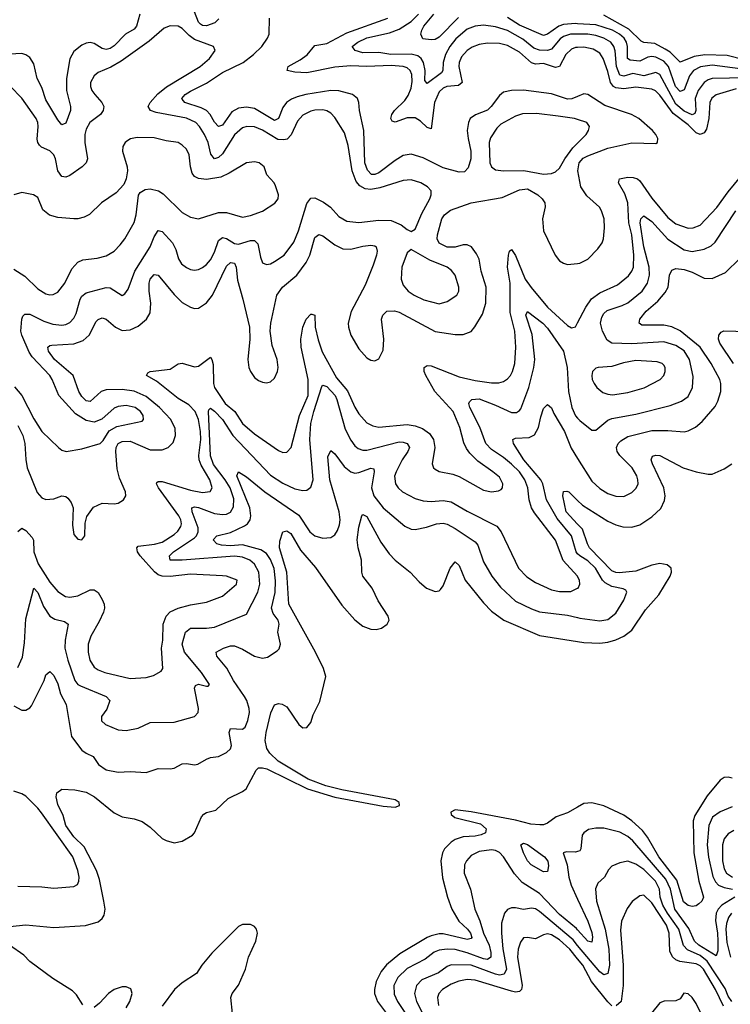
# Model space of a CAD drawing. Header units: inches. Extents: x 1843162 to 1959474, y 907081 to 1016326.
# Tile 629 of 656: x 1947220 to 1950761, y 984456 to 989363. Entities that reach past the tile are written whole.
import ezdxf

# ---------------------------------------------------------------- set-up
doc = ezdxf.new("R2010")
doc.units = ezdxf.units.IN
doc.header["$MEASUREMENT"] = 0
doc.layers.add('B9948', color=7, linetype='Continuous')
doc.layers.add('B9958', color=7, linetype='Continuous')

msp = doc.modelspace()

# ---------------------------------------------------------------- linework, layer by layer
at = {"layer": 'B9948', "color": 5}
for points, elevation in [([(1947818.1, 989390), (1947801.8, 989330), (1947790, 989315.3), (1947747.2, 989290), (1947690, 989232.8), (1947670, 989218.9), (1947650, 989214.7), (1947630, 989219.7), (1947590, 989243.7), (1947570, 989249.1), (1947550, 989245.8), (1947530, 989236), (1947490, 989204.6), (1947470, 989168.3), (1947452.3, 989070), (1947453, 989010), (1947472.7, 988930), (1947472.5, 988910), (1947450, 988846.3), (1947430, 988839.1), (1947410, 988863.9), (1947350, 988963.7), (1947330, 989024.8), (1947306.3, 989070), (1947290, 989142.6), (1947270, 989175), (1947250, 989187.9), (1947230, 989193.5), (1947170, 989191.6)], 520), ([(1948212.7, 989367.3), (1948192.4, 989347.6), (1948150, 989332.6), (1948130, 989334.4), (1948120.8, 989340.8), (1948111.1, 989351.1), (1948090, 989402.6)], 520), ([(1950000, 989290.5), (1949963.7, 989290), (1949930, 989279.6), (1949912.2, 989267.8), (1949870, 989216), (1949850, 989209.6), (1949810, 989211.5), (1949780.8, 989220.8), (1949726.3, 989266.3), (1949650, 989308.6), (1949590, 989327.5), (1949530, 989335.4), (1949490, 989330.4), (1949450, 989315.4), (1949392.3, 989267.7), (1949362.8, 989230), (1949341.6, 989190), (1949329.4, 989150), (1949327.6, 989110), (1949321.6, 989098.4), (1949250, 989044), (1949239, 989059), (1949239.8, 989110), (1949231.4, 989150), (1949219.4, 989170), (1949203, 989183), (1949170, 989190.5), (1949069, 989189), (1949010, 989199.1), (1948930, 989197.5), (1948891.3, 989210), (1948876.9, 989230), (1948904.1, 989250), (1948950, 989272.6), (1949062.8, 989297.2), (1949110, 989315.2), (1949170, 989353.6), (1949206.8, 989390)], 460), ([(1949405.5, 989374.5), (1949310, 989275.3), (1949290, 989263.9), (1949270, 989261.7), (1949228, 989268), (1949217.8, 989290), (1949223, 989310), (1949232.9, 989330), (1949282.6, 989390)], 440), ([(1950000, 988980.5), (1949971.3, 988968.7), (1949950, 988967.1), (1949870, 988993.8), (1949730, 989011.8), (1949670, 989009.9), (1949630, 989001.3), (1949610, 988985.5), (1949569.1, 988930), (1949550, 988912.6), (1949490.9, 988889.1), (1949464, 988870), (1949455.9, 988850), (1949450.1, 988809.9), (1949453.7, 988770), (1949467.5, 988707.5), (1949467.4, 988670), (1949454.9, 988625.1), (1949435.3, 988604.7), (1949410, 988602.9), (1949330, 988624.1), (1949230, 988675), (1949170, 988692.3), (1949130, 988686.8), (1949090, 988661.5), (1949010, 988599.2), (1948990, 988591), (1948971.9, 988591.9), (1948952.1, 988612.1), (1948940.2, 988650), (1948934.7, 988810), (1948913.1, 988910), (1948909.9, 988949.9), (1948903.7, 988970), (1948877.4, 988990), (1948810, 989007.8), (1948770, 989009.9), (1948645.3, 988990), (1948601.7, 988978.3), (1948573.2, 988966.8), (1948549, 988950), (1948530, 988924.4), (1948510, 988871), (1948490, 988861), (1948390, 988920.9), (1948350, 988926.1), (1948310, 988921.2), (1948276.2, 988903.8), (1948230, 988836.5), (1948210, 988829.9), (1948190, 988851.4), (1948169.5, 988889.5), (1948150.2, 988910.2), (1948123.6, 988923.6), (1948042.2, 988950), (1948030, 988966.3), (1948028.2, 988970), (1948043.4, 988990), (1948070, 989007.1), (1948150, 989047.3), (1948230, 989099.9), (1948333.2, 989150), (1948385.4, 989190), (1948425.8, 989230), (1948454, 989270), (1948462, 989290), (1948464.7, 989370)], 520), ([(1950000, 989224.1), (1949990, 989223.4), (1949970, 989216.2), (1949941, 989190), (1949910.1, 989129.9), (1949890, 989124.8), (1949830, 989145), (1949790, 989140.7), (1949770, 989147.3), (1949710, 989201), (1949650, 989234.9), (1949610, 989244.5), (1949550, 989246.2), (1949510, 989239.7), (1949474.6, 989225.4), (1949450, 989209.9), (1949421.6, 989178.4), (1949409.2, 989150), (1949408.4, 989130), (1949425, 989050), (1949405.7, 989034.3), (1949347.3, 989030), (1949330, 989022.1), (1949310, 989004.1), (1949286.3, 988950), (1949270, 988819.7), (1949250, 988824.7), (1949216.6, 988856.6), (1949190, 988872.9), (1949150, 988874.2), (1949090, 988852.2), (1949076.3, 988856.3), (1949068.5, 988870), (1949073.2, 988890), (1949087.7, 988910), (1949139.2, 988960.8), (1949155.2, 988984.8), (1949170, 989021.2), (1949175.6, 989055.6), (1949174.3, 989090), (1949166.1, 989110), (1949150, 989123.2), (1949130, 989130.3), (1949070, 989135.2), (1948950, 989130.2), (1948870, 989132.9), (1948790, 989125.8), (1948650, 989098.4), (1948590, 989101.2), (1948551.6, 989110), (1948557.2, 989130), (1948617.5, 989162.5), (1948652.4, 989187.6), (1948690, 989233.6), (1948750, 989244.6), (1948850, 989297.5), (1949053.8, 989370)], 480), ([(1950000, 989342.6), (1949990, 989343.3), (1949930, 989338.4), (1949905.4, 989330), (1949850, 989290.3), (1949830, 989283.9), (1949710, 989335.3), (1949650, 989373.6)], 440), ([(1947193.6, 987533.6), (1947230.4, 987490.4), (1947290, 987373.1), (1947330, 987310.4), (1947413.4, 987230), (1947430, 987217.8), (1947451.2, 987211.2), (1947530, 987223.9), (1947620.7, 987250), (1947635.1, 987264.9), (1947666, 987314), (1947703.9, 987336.1), (1947830, 987362.4), (1947836.9, 987370), (1947834.5, 987390), (1947821, 987410), (1947795.4, 987430), (1947750, 987439.8), (1947710, 987435), (1947690, 987426.8), (1947628.2, 987371.8), (1947590, 987357.1), (1947550, 987365.3), (1947498, 987398), (1947415.4, 987490), (1947381.7, 987570), (1947369.1, 987590), (1947282.2, 987682.2), (1947266.5, 987706.5), (1947229.4, 987790), (1947224.9, 987810), (1947230, 987870.7), (1947235, 987885), (1947244.9, 987895.1), (1947270, 987896), (1947340.1, 987860.1), (1947385.4, 987845.5), (1947430, 987840.1), (1947450, 987843), (1947470, 987853.7), (1947490, 987875.3), (1947501, 987899), (1947520.2, 987970), (1947530, 987985), (1947550, 988001.7), (1947650, 988028.8), (1947670, 988027.2), (1947730, 987987.6), (1947744.1, 987995.9), (1947760, 988020), (1947793.2, 988110), (1947868.9, 988230), (1947890, 988281.3), (1947910, 988312.7), (1947930, 988306.7), (1947981.6, 988250), (1947998.2, 988218.2), (1948010.8, 988170.8), (1948026.5, 988146.5), (1948050, 988127.1), (1948070, 988117.6), (1948090, 988114.4), (1948110, 988117.6), (1948130, 988128.2), (1948150, 988142.6), (1948170, 988165.6), (1948190, 988203.6), (1948210, 988262), (1948230, 988278), (1948250, 988271.9), (1948290, 988248.2), (1948310, 988244.4), (1948370, 988262.5), (1948390, 988262.5), (1948406.2, 988246.2), (1948418.8, 988178.8), (1948430, 988150.4), (1948450, 988142.3), (1948470, 988146), (1948490, 988156.9), (1948536.8, 988190), (1948585.3, 988254.7), (1948608.4, 988310), (1948650, 988447.2), (1948670, 988474), (1948690, 988474.8), (1948733.9, 988453.9), (1948768.3, 988428.3), (1948810, 988382.2), (1948850, 988358.8), (1948910, 988352.8), (1949010, 988363), (1949070, 988362), (1949121.2, 988341.2), (1949150, 988317.1), (1949170, 988306.8), (1949190, 988319.1), (1949223.6, 988396.4), (1949263.1, 988470), (1949269.7, 988490), (1949269.6, 988510), (1949251.8, 988530), (1949218.4, 988550), (1949170, 988564.4), (1949130, 988560.7), (1949014.9, 988525.1), (1948970, 988517.2), (1948940.6, 988520.6), (1948914, 988534), (1948896.1, 988556.1), (1948876.9, 988610), (1948855.9, 988735.9), (1948838.6, 988798.6), (1948790, 988875.6), (1948770, 988896.4), (1948750, 988908.8), (1948730, 988912.8), (1948690, 988911.1), (1948670, 988906.9), (1948630, 988887.2), (1948603.1, 988856.9), (1948571.7, 988788.3), (1948551.8, 988768.2), (1948536.2, 988763.8), (1948506.4, 988766.5), (1948430, 988811.9), (1948390, 988828.7), (1948351.3, 988830), (1948330, 988823.4), (1948290, 988789.2), (1948230, 988693.7), (1948210, 988675.2), (1948190, 988669.9), (1948172.8, 988692.8), (1948158.2, 988750), (1948140.6, 988790), (1948116.2, 988830), (1948096.5, 988850), (1948050, 988872), (1947899.7, 988899.7), (1947870.8, 988910), (1947860.2, 988930), (1947869.2, 988950), (1947907.2, 988992.8), (1947951.2, 989028.8), (1948118.4, 989130), (1948165.1, 989170), (1948193, 989210), (1948184.5, 989230), (1948090, 989264.3), (1948063.4, 989283.4), (1948030, 989319.3), (1948010, 989330.8), (1947970, 989331.9), (1947938.9, 989321.1), (1947865, 989255), (1947724.6, 989155.4), (1947674.3, 989125.7), (1947610, 989099.3), (1947590, 989083.6), (1947572.8, 989050), (1947572.6, 989030), (1947579.1, 989010), (1947593.2, 988990), (1947629.4, 988950), (1947638.4, 988930), (1947636.3, 988910), (1947621.8, 988890), (1947569.3, 988850), (1947550, 988816.9), (1947544.6, 988790), (1947544.6, 988750), (1947557.8, 988670), (1947551, 988650), (1947531.3, 988628.7), (1947470, 988585.8), (1947450, 988577.2), (1947430, 988580.5), (1947410, 988609.6), (1947398.4, 988670), (1947389.8, 988690), (1947370, 988709), (1947327.7, 988727.7), (1947317.6, 988737.6), (1947309.8, 988750), (1947306.9, 988766.9), (1947311.9, 988830), (1947309.8, 988850), (1947301.1, 988870), (1947230, 988971.2), (1947171.6, 989031.6)], 540), ([(1950000, 988864.8), (1949984, 988870), (1949902.8, 988882.8), (1949795.2, 988895.2), (1949725.6, 988894.4), (1949690, 988882.6), (1949617.7, 988842.3), (1949597.9, 988822.1), (1949565.8, 988774.2), (1949559.2, 988750), (1949563, 988650), (1949570.1, 988630.2), (1949590, 988614.7), (1949630, 988610.2), (1949731.3, 988611.3), (1949830, 988593.4), (1949870, 988596.2), (1949890, 988604.4), (1949910, 988622.8), (1949935.9, 988670), (1949976.4, 988723.6), (1950000, 988747.1)], 540), ([(1947190, 988119.2), (1947244.4, 988084.4), (1947310, 988021.5), (1947350, 987996.6), (1947370, 987991.8), (1947386, 987994), (1947410, 988005.4), (1947444.1, 988050), (1947479.6, 988120.4), (1947510, 988154.2), (1947533.6, 988166.4), (1947605.6, 988174.4), (1947650, 988186.5), (1947690, 988208.9), (1947719.9, 988240.1), (1947743.1, 988270), (1947790, 988352.4), (1947799.6, 988390), (1947811.8, 988488.2), (1947819.2, 988500.8), (1947844, 988516), (1947870, 988519.4), (1947910.7, 988510.7), (1947934.4, 988494.4), (1948030, 988401.6), (1948070, 988378.2), (1948110, 988370.2), (1948210, 988401.5), (1948250, 988401.9), (1948330, 988378.6), (1948370, 988386.4), (1948430, 988409.1), (1948491.6, 988448.4), (1948507.8, 988470), (1948509.6, 988490), (1948494.6, 988534.6), (1948487.3, 988550), (1948451.6, 988590), (1948438.4, 988630), (1948412.7, 988650), (1948390, 988654.8), (1948350, 988649.7), (1948262.9, 988597.1), (1948221.6, 988578.4), (1948150, 988566.4), (1948110, 988570.6), (1948090, 988582), (1948078.4, 988598.4), (1948070.5, 988630), (1948064.6, 988690), (1948050, 988716.9), (1948030, 988737.4), (1948009.3, 988750), (1947950, 988758.7), (1947890, 988773.8), (1947805.1, 988774.9), (1947771.7, 988768.3), (1947758.9, 988761.1), (1947745.5, 988750), (1947734, 988730), (1947732.2, 988707.8), (1947754.3, 988630), (1947756, 988610), (1947750.3, 988569.7), (1947738.9, 988541.1), (1947700.4, 988499.6), (1947626.4, 988450), (1947567.5, 988392.5), (1947540.6, 988379.4), (1947509.1, 988370.9), (1947489.2, 988370.8), (1947410, 988377.1), (1947368.5, 988388.5), (1947334.8, 988414.8), (1947310, 988477), (1947288.7, 988490), (1947230, 988502), (1947190, 988489.4)], 560), ([(1947210, 987341), (1947234.6, 987290), (1947244.9, 987250), (1947250.1, 987170.1), (1947257.5, 987130), (1947306.9, 987006.9), (1947330, 986979.4), (1947350, 986971.3), (1947390, 986975), (1947430, 986989.2), (1947450, 986986.1), (1947459, 986979), (1947476.6, 986956.6), (1947485.9, 986930), (1947483.1, 986843.1), (1947490, 986797.3), (1947510, 986773.7), (1947530, 986770.4), (1947544, 986790), (1947546.3, 986853.7), (1947553.5, 986886.5), (1947587.2, 986932.8), (1947630, 986953.4), (1947690, 986950.3), (1947710, 986954), (1947736.2, 986970), (1947747.8, 986990), (1947747.4, 987010), (1947717.6, 987077.6), (1947704.6, 987124.6), (1947697.9, 987210), (1947700.7, 987230), (1947710, 987250), (1947730, 987261), (1947770, 987261.8), (1947870, 987218.5), (1947930, 987219.3), (1947958.7, 987230), (1947984.8, 987255.2), (1947996.7, 987290), (1947993.9, 987326.1), (1947973.1, 987370), (1947915.8, 987430), (1947850, 987485.3), (1947790, 987511.7), (1947730, 987519.3), (1947650, 987517.4), (1947626.3, 987510), (1947570, 987459.9), (1947550, 987463.8), (1947530, 987484.3), (1947514.4, 987510), (1947485.6, 987590), (1947392.2, 987670), (1947362.8, 987710), (1947359.2, 987730), (1947370, 987738.8), (1947379.8, 987740.2), (1947490, 987747.4), (1947536.4, 987763.6), (1947565.6, 987790), (1947600.9, 987859.1), (1947610, 987869.4), (1947630, 987877.6), (1947650, 987870.9), (1947697.5, 987830), (1947730, 987813.9), (1947770, 987816.8), (1947810, 987835.2), (1947850.8, 987870), (1947870, 987901.6), (1947872.9, 987950), (1947865.2, 988010), (1947865.2, 988050), (1947870.4, 988069.6), (1947890, 988092.2), (1947910, 988090.3), (1947990, 987992.6), (1948030, 987953.5), (1948070, 987930.1), (1948090, 987923.8), (1948110, 987924.3), (1948150, 987952.5), (1948180.2, 987990), (1948250, 988134.7), (1948270, 988152.1), (1948290.2, 988150), (1948298.9, 988130), (1948304.1, 988064.1), (1948332.2, 987970), (1948364.4, 987830), (1948366, 987770), (1948356.3, 987670), (1948361.9, 987630), (1948370, 987608.9), (1948390, 987580.2), (1948410, 987564.7), (1948430, 987555.9), (1948450, 987553.6), (1948470, 987558.5), (1948490, 987577), (1948503.7, 987610), (1948506.8, 987630), (1948503.2, 987670), (1948478.4, 987738.4), (1948467.6, 987810), (1948471.1, 987850), (1948500.4, 987990), (1948529.6, 988030.4), (1948600.7, 988090), (1948647.3, 988152.7), (1948665.6, 988190), (1948690, 988277.7), (1948710, 988292.9), (1948730, 988286.4), (1948790, 988240.5), (1948830, 988220.1), (1948870, 988219.6), (1948930, 988234.6), (1948970, 988239), (1948990, 988235.5), (1948996.5, 988230), (1949000.9, 988210), (1948997.7, 988190), (1948981.3, 988138.7), (1948940.6, 988039.4), (1948871.9, 987908.1), (1948856.3, 987850), (1948857.6, 987830), (1948870.1, 987790.1), (1948910, 987722.4), (1948950, 987677.5), (1948970, 987665.2), (1948990, 987662.2), (1949010, 987672.2), (1949030, 987716.3), (1949034.1, 987770), (1949022.2, 987870), (1949029.1, 987890.9), (1949049.8, 987910.2), (1949087.8, 987912.2), (1949110, 987905.5), (1949290, 987809.6), (1949390, 987793.2), (1949430, 987794.3), (1949470, 987809.3), (1949488.2, 987831.8), (1949525.4, 987894.6), (1949542.7, 987950), (1949543.9, 988030), (1949519.7, 988110), (1949509, 988169), (1949496.7, 988196.7), (1949470.7, 988230.7), (1949450, 988241.2), (1949430, 988240.2), (1949390, 988228.5), (1949350, 988229.1), (1949310, 988248.7), (1949300.4, 988270), (1949301.7, 988290), (1949323.5, 988370), (1949335.7, 988390), (1949366.9, 988413.1), (1949470, 988450.1), (1949623.5, 988476.5), (1949710, 988515.6), (1949750, 988519.1), (1949801.6, 988490), (1949823, 988470), (1949836.2, 988450), (1949838.2, 988430), (1949824.5, 988370), (1949830.1, 988310), (1949888.6, 988188.6), (1949910, 988161.5), (1949930, 988148.7), (1949950, 988143.5), (1950000, 988147.8)], 520), ([(1947210, 986811.5), (1947230, 986829.2), (1947250, 986816.6), (1947282.1, 986782.1), (1947288.8, 986768.8), (1947290.5, 986710), (1947311.5, 986651.5), (1947370, 986559.4), (1947410, 986513.2), (1947448.6, 986488.6), (1947470, 986485), (1947510, 986491.4), (1947570, 986521.9), (1947590, 986521.7), (1947610, 986508), (1947630, 986473.6), (1947640.1, 986450), (1947641.8, 986430), (1947636.4, 986410), (1947616.1, 986363.9), (1947574.6, 986290), (1947561.2, 986250), (1947560.4, 986210), (1947568.8, 986170), (1947590, 986136.5), (1947610, 986123), (1947643.8, 986110), (1947770, 986080.2), (1947850, 986084.7), (1947885.8, 986094.2), (1947924, 986116), (1947932.8, 986130), (1947926, 986230), (1947932.1, 986270), (1947934.1, 986350), (1947950, 986390.2), (1947970, 986410.9), (1948010, 986430.2), (1948070, 986446.3), (1948150, 986460.6), (1948230, 986489.2), (1948300.5, 986550), (1948302.9, 986570), (1948250.4, 986589.6), (1948230, 986591.6), (1948070, 986598.7), (1947970, 986588.5), (1947929.3, 986589.3), (1947910, 986595.8), (1947890.7, 986610.7), (1947820.1, 986690), (1947807.3, 986710), (1947802.5, 986730), (1947810, 986739.7), (1947891.3, 986748.7), (1947930, 986759.4), (1947990, 986797.5), (1948007.1, 986812.9), (1948022.5, 986837.4), (1948025.7, 986850), (1948022.2, 986870), (1948012.8, 986890), (1947911, 987030), (1947901.6, 987050), (1947903.7, 987056.3), (1947910, 987061.6), (1947930, 987061.6), (1948070, 987018.2), (1948130, 987005.9), (1948169.1, 987010.9), (1948179.1, 987030), (1948167, 987070), (1948123.3, 987143.3), (1948113.5, 987170), (1948111.6, 987190), (1948122.3, 987270), (1948121.1, 987310), (1948111.2, 987370), (1948094.7, 987410), (1948063.1, 987443.1), (1948010, 987474.9), (1947900.5, 987560.5), (1947851, 987590), (1947857.8, 987602.2), (1947869.4, 987610), (1947970, 987620.9), (1948010, 987646.9), (1948029, 987651), (1948090, 987632.6), (1948110, 987636.3), (1948170, 987681.5), (1948177.7, 987670), (1948183.9, 987643.9), (1948185.5, 987550), (1948190.1, 987530), (1948243.3, 987450), (1948290.8, 987410.8), (1948330, 987350.8), (1948390, 987299.5), (1948510, 987215), (1948530, 987206.2), (1948550, 987207.9), (1948572.8, 987230), (1948613.8, 987390), (1948657.1, 987490), (1948656.7, 987570), (1948622.2, 987730), (1948619.9, 987770), (1948629.9, 987830.1), (1948646.3, 987870), (1948670, 987895.6), (1948675.9, 987895.9), (1948690.8, 987890.7), (1948692.5, 987830), (1948706.6, 987766.6), (1948726.7, 987706.7), (1948798.4, 987578.4), (1948853.8, 987513.8), (1948890, 987432.1), (1948910, 987399.1), (1948950, 987353.6), (1948978.7, 987338.7), (1949010, 987332.8), (1949150, 987345.1), (1949190, 987339.1), (1949226.1, 987326.1), (1949261.1, 987301.1), (1949282.3, 987270), (1949287.5, 987230), (1949274.6, 987150), (1949281.3, 987130), (1949290, 987122), (1949310, 987111.7), (1949377.8, 987097.8), (1949410, 987086.2), (1949530, 987018.2), (1949570.7, 987009.3), (1949605.8, 987014.2), (1949618, 987022), (1949625.4, 987030), (1949627.4, 987050), (1949610, 987082.3), (1949577.6, 987110), (1949501.8, 987161.8), (1949462.5, 987202.5), (1949446.2, 987226.2), (1949433.6, 987253.6), (1949412.8, 987330), (1949378.9, 987410), (1949289, 987510), (1949244.1, 987590), (1949235.8, 987610), (1949234.3, 987630), (1949250, 987638.9), (1949270, 987637.5), (1949410, 987582.7), (1949490, 987563.8), (1949570, 987552.3), (1949607.6, 987552.4), (1949630, 987559), (1949650, 987572.1), (1949664.5, 987590), (1949676, 987610), (1949687.5, 987650), (1949691.8, 987730), (1949687, 987810), (1949663.5, 987903.5), (1949663.5, 988050), (1949650.4, 988130), (1949655, 988190), (1949661, 988210), (1949670, 988217.6), (1949690, 988187.4), (1949738.4, 988070), (1949767.6, 988027.6), (1949849.8, 987929.8), (1949950, 987838.8), (1949970, 987827.4), (1949990, 987832.4), (1950000, 987851.8)], 480), ([(1950000, 986588), (1949999, 986590), (1949928.3, 986668.3), (1949888.8, 986768.8), (1949784.8, 986904.8), (1949770.4, 986930), (1949758.8, 986970), (1949751.2, 987030), (1949737.1, 987070), (1949710, 987108.7), (1949670, 987148), (1949630, 987181.5), (1949570, 987221.4), (1949542.5, 987250), (1949511.9, 987331.9), (1949463.2, 987430), (1949457.8, 987450), (1949461, 987459), (1949472.7, 987470), (1949510, 987473.5), (1949590, 987442.3), (1949670, 987404.3), (1949694.7, 987405.3), (1949710, 987414.7), (1949716.1, 987423.9), (1949756.6, 987530), (1949782.4, 987630), (1949785.8, 987670), (1949773.9, 987793.9), (1949741.8, 987890), (1949750, 987908.5), (1949826.4, 987850), (1949850, 987825.9), (1949929.1, 987710), (1949948.1, 987630), (1949955, 987510), (1949971.1, 987430), (1949990, 987389.2), (1950000, 987376.9)], 460), ([(1947210, 986134.6), (1947233.7, 986186.3), (1947243.5, 986256.5), (1947250, 986377.1), (1947290, 986530.2), (1947310, 986508.8), (1947337.6, 986437.6), (1947370, 986390.2), (1947394.6, 986374.6), (1947443.5, 986363.5), (1947460.3, 986350), (1947446.9, 986270), (1947445.3, 986230), (1947458.9, 986170), (1947494.1, 986070), (1947510, 986050.1), (1947522.6, 986042.6), (1947650.3, 985990), (1947669.4, 985970), (1947653.6, 985926.4), (1947627.8, 985890), (1947627.9, 985867.9), (1947647.3, 985850), (1947710, 985823.6), (1947750, 985819.6), (1947810, 985831.5), (1947870, 985860.2), (1947990, 985861.5), (1948090, 985890.3), (1948109.7, 985910), (1948109.8, 985930), (1948090, 986030.8), (1948096.2, 986043.8), (1948110, 986051.6), (1948150, 986040.4), (1948158.3, 986041.7), (1948166, 986050), (1948125.5, 986110), (1948041.3, 986210), (1948028.7, 986250), (1948045.4, 986310), (1948070.4, 986329.6), (1948150, 986329.6), (1948190, 986335.9), (1948350, 986399.7), (1948405.9, 986510), (1948415.5, 986550), (1948410.4, 986610), (1948390, 986649.2), (1948366.9, 986670), (1948330, 986684.5), (1948289.2, 986689.2), (1948030, 986669), (1947969.6, 986670), (1947966, 986690), (1947986.4, 986710), (1948090, 986780.1), (1948100.4, 986790), (1948109.5, 986810), (1948108.9, 986830), (1948079.4, 986910), (1948077.7, 986930), (1948090, 986934.7), (1948110, 986931.7), (1948190, 986901.9), (1948230, 986896.3), (1948250, 986898.7), (1948270, 986908.1), (1948285.3, 986934.7), (1948285.9, 986974.1), (1948267.9, 987030), (1948243.5, 987070), (1948186, 987146), (1948170, 987188.4), (1948160.2, 987410), (1948161.6, 987418.4), (1948170, 987426.9), (1948190, 987412.3), (1948230, 987369.5), (1948282.3, 987290), (1948470, 987093.2), (1948530, 987052.6), (1948590, 987025.1), (1948630, 987016.2), (1948650, 987017.7), (1948670, 987032.2), (1948682.5, 987070), (1948665.2, 987270), (1948670.3, 987350), (1948684.6, 987410), (1948725.6, 987534.4), (1948730, 987542), (1948750, 987535.1), (1948790.9, 987490), (1948800.5, 987470), (1948842, 987322), (1948870, 987266.5), (1948890, 987238.9), (1948906, 987226), (1948930, 987217.5), (1948950, 987218.1), (1949110, 987259), (1949130, 987257.8), (1949151, 987250), (1949161.2, 987230), (1949154.4, 987210), (1949125.8, 987170), (1949094.8, 987110), (1949088, 987088), (1949092.2, 987050), (1949105.8, 987030), (1949127.6, 987010), (1949190, 986976.8), (1949230, 986965.5), (1949270, 986962.1), (1949330, 986966.4), (1949370, 986959.8), (1949450, 986912.7), (1949597.8, 986837.8), (1949619, 986810), (1949705.1, 986630), (1949746.9, 986586.9), (1949790, 986558.5), (1949870, 986520.9), (1949910, 986512.3), (1949966.8, 986513.2), (1950000, 986529)], 460), ([(1950000, 986701.4), (1949992.1, 986710), (1949970, 986790.5), (1949897.4, 986877.4), (1949844.1, 986970), (1949825.8, 987050), (1949815.9, 987070), (1949732, 987170), (1949680.8, 987250), (1949677.6, 987270), (1949690, 987277.7), (1949759.1, 987280.9), (1949785.6, 987294.4), (1949805.2, 987330), (1949815.9, 987384.1), (1949830, 987425.5), (1949850, 987444.9), (1949870, 987427.7), (1949880.9, 987400.9), (1949934, 987310), (1949967.9, 987227.9), (1950000, 987176)], 440), ([(1947190, 985943.2), (1947230, 985922), (1947250, 985921.5), (1947270, 985932.4), (1947277.6, 985942.4), (1947342, 986070), (1947350, 986097.3), (1947370, 986114.9), (1947390, 986094), (1947410, 986052.2), (1947422.2, 986002.2), (1947451.9, 985950), (1947478, 985790), (1947530, 985722.6), (1947550, 985706.6), (1947586, 985690), (1947612.6, 985650), (1947650, 985624.3), (1947710, 985612), (1947770, 985616.5), (1947850, 985611.4), (1947910, 985630.3), (1947970, 985628.9), (1947990, 985632.6), (1948030, 985653.7), (1948050, 985656.5), (1948090, 985649.1), (1948107, 985653), (1948150, 985677.7), (1948170, 985685.2), (1948210, 985690.2), (1948250, 985710.3), (1948270, 985728.7), (1948274.5, 985745.5), (1948264.1, 985810), (1948269.7, 985830), (1948330, 985827.6), (1948342.7, 985837.3), (1948356.4, 985870), (1948364.3, 985910), (1948363.8, 985930), (1948351.5, 985970), (1948340.2, 985990), (1948285.2, 986070), (1948251.1, 986131.1), (1948201.5, 986190), (1948198, 986210), (1948234.5, 986230), (1948270, 986241.6), (1948290, 986242.2), (1948330, 986226.4), (1948390, 986190.9), (1948430, 986181.5), (1948453.7, 986186.3), (1948502.6, 986217.4), (1948512.6, 986227.4), (1948518.4, 986250), (1948505.7, 986310), (1948512.7, 986350), (1948507.9, 986370), (1948483.3, 986403.3), (1948474.5, 986430), (1948492.7, 986507.3), (1948493.5, 986566.5), (1948486.9, 986626.9), (1948470, 986673.3), (1948450, 986702.5), (1948420.4, 986720.4), (1948330, 986744.9), (1948270, 986739.9), (1948224.7, 986744.7), (1948201.3, 986750), (1948184.4, 986770), (1948201.6, 986790), (1948270, 986806.9), (1948339.1, 986840.9), (1948354.5, 986850), (1948368.8, 986870), (1948372.1, 986890), (1948367, 986930), (1948301.4, 987090), (1948310, 987108.7), (1948350, 987084.8), (1948440.8, 987010), (1948610, 986892.7), (1948666, 986810), (1948690, 986790.9), (1948730, 986778.9), (1948770, 986782), (1948790, 986796), (1948802.9, 986817.1), (1948813.9, 986846.1), (1948817.1, 986870), (1948811.8, 986910), (1948765.6, 987070), (1948755.5, 987184.5), (1948770, 987215.5), (1948790, 987199.6), (1948836.6, 987136.6), (1948870, 987108.8), (1948890, 987103.6), (1948910, 987106.6), (1948970, 987128.2), (1948983.7, 987123.7), (1948986.5, 987110), (1948972.5, 987030), (1948984.4, 986990), (1949030, 986929.5), (1949138.8, 986838.8), (1949170, 986824.2), (1949190, 986822.2), (1949246.6, 986833.4), (1949296, 986850), (1949330, 986853.5), (1949350, 986848.1), (1949390, 986827.3), (1949490, 986760.2), (1949503.2, 986743.2), (1949530, 986660.3), (1949572.6, 986590), (1949615.1, 986535.1), (1949690, 986465.5), (1949770, 986426), (1949810, 986412.1), (1949950, 986395.5), (1950000, 986383)], 440), ([(1950000, 986849), (1949942.6, 986910), (1949926.6, 986990), (1949929.2, 987010.8), (1949946.4, 987013.6), (1949955.3, 987010), (1950000, 986966.9)], 420), ([(1947170, 984843.8), (1947250, 984851.6), (1947390, 984839), (1947547.6, 984847.6), (1947610, 984866.5), (1947630, 984883.1), (1947640.8, 984899.2), (1947645.4, 984930), (1947639.4, 984970), (1947617.1, 985077.1), (1947602.7, 985122.7), (1947541, 985241), (1947489.5, 985290), (1947450, 985346.8), (1947436.4, 985396.4), (1947408.9, 985451.1), (1947401.5, 985490), (1947405.1, 985510), (1947430, 985528), (1947495.1, 985524.9), (1947550, 985512.7), (1947593.1, 985490), (1947690.4, 985410), (1947730, 985390.2), (1947790, 985379.5), (1947830, 985366.7), (1947870, 985339.1), (1947930, 985282.4), (1947950, 985271.3), (1947990, 985260.2), (1948030, 985268), (1948081, 985299), (1948090.8, 985310), (1948126.2, 985390), (1948137, 985403), (1948150, 985411.5), (1948197.2, 985422.8), (1948258.7, 985481.3), (1948330, 985516.5), (1948347.4, 985530), (1948397.4, 985622.6), (1948410, 985633.7), (1948430, 985635), (1948450.4, 985629.6), (1948653.6, 985530), (1948790, 985488.6), (1949030, 985443.3), (1949090, 985438.4), (1949113, 985447), (1949110, 985461.6), (1949090, 985474.5), (1948825.2, 985525.2), (1948745.2, 985545.2), (1948657.3, 985577.3), (1948507.9, 985667.9), (1948466.6, 985706.6), (1948451.6, 985730), (1948443.2, 985770), (1948447.7, 985810), (1948471.6, 985908.4), (1948490, 985947.7), (1948510, 985954.4), (1948527.8, 985952.2), (1948550, 985938), (1948610.2, 985850.2), (1948630, 985833.7), (1948650, 985835.6), (1948670, 985860.3), (1948681.4, 985898.6), (1948714.5, 985965.5), (1948744.9, 986090), (1948733.1, 986130), (1948693, 986210), (1948560.6, 986450), (1948550.6, 986610), (1948514.6, 986730), (1948515.9, 986764.1), (1948530, 986810.3), (1948550, 986815.8), (1948570, 986802.7), (1948619.3, 986719.3), (1948693.1, 986633.1), (1948825.6, 986445.6), (1948890, 986371.2), (1948930, 986340.7), (1948970, 986326), (1948995.5, 986324.4), (1949022, 986330), (1949051.3, 986350), (1949061.1, 986370), (1949056.1, 986390), (1949006.6, 986466.6), (1948975.3, 986530), (1948930.2, 986590), (1948924.2, 986610), (1948923.5, 986670), (1948905.8, 986730), (1948901.2, 986770), (1948910, 986834), (1948924, 986890), (1948930, 986896), (1948950, 986886), (1949019.2, 986759.2), (1949060.4, 986700.4), (1949090.2, 986670), (1949166, 986610), (1949210, 986561.3), (1949246, 986530), (1949290, 986513.6), (1949310, 986516.9), (1949316.9, 986523.1), (1949330, 986541.3), (1949364.7, 986630), (1949390, 986660.3), (1949410, 986642.6), (1949439.1, 986570), (1949530, 986456.2), (1949570, 986414.4), (1949632.3, 986370), (1949810, 986294.1), (1950000, 986263.1)], 420), ([(1947210, 985044), (1947330, 985040.8), (1947390, 985034.7), (1947490, 985042.6), (1947507.2, 985052.8), (1947514.4, 985070), (1947515.8, 985090), (1947510, 985122), (1947484.1, 985190), (1947327.8, 985410), (1947310, 985433.4), (1947250, 985492.7), (1947230, 985505), (1947190, 985518.6)], 440), ([(1950000, 985438.9), (1949950, 985410.6), (1949893.7, 985390), (1949850, 985359.1), (1949829.3, 985350.7), (1949810.7, 985349.3), (1949766.9, 985353.1), (1949690, 985374.2), (1949470, 985415.5), (1949390, 985424.2), (1949367.2, 985412.8), (1949370, 985402.2), (1949387.1, 985387.1), (1949515.2, 985355.2), (1949543.9, 985330), (1949540.6, 985310), (1949519.9, 985300.1), (1949490, 985293), (1949430, 985289.6), (1949390, 985276.2), (1949370, 985264), (1949336.3, 985230), (1949326.1, 985210), (1949317.5, 985170), (1949326.6, 985086.6), (1949351.4, 984990), (1949373.2, 984930), (1949408.2, 984870), (1949450.5, 984830.5), (1949465.7, 984810), (1949472.2, 984787.8), (1949470, 984783.1), (1949450, 984778.1), (1949330, 984806.3), (1949310, 984806.7), (1949270, 984797.5), (1949250, 984789.4), (1949113.5, 984706.5), (1949047.4, 984652.6), (1949021.2, 984618.8), (1948996.6, 984570), (1948986.8, 984530), (1948987.5, 984510), (1949003.3, 984470), (1949047.7, 984410)], 420), ([(1950000, 984826.5), (1949993.7, 984833.7), (1949910, 984903.9), (1949810, 985007.6), (1949722.8, 985062.8), (1949685.9, 985105.9), (1949630.5, 985190), (1949610, 985211.9), (1949590, 985221.8), (1949570, 985225), (1949510, 985216.4), (1949470, 985197.1), (1949446, 985170), (1949436.6, 985150), (1949434.2, 985110), (1949466.6, 985030), (1949487.3, 984930), (1949512, 984872), (1949530.9, 984810), (1949558.4, 984750), (1949566.8, 984713.2), (1949567, 984690), (1949550, 984678.4), (1949530, 984682.6), (1949450, 984712.8), (1949390, 984728.2), (1949349.9, 984729.9), (1949310, 984725.1), (1949285, 984715), (1949239.7, 984680.3), (1949150, 984633.7), (1949104.2, 984590), (1949084.5, 984550), (1949085.9, 984505.9), (1949102.9, 984470), (1949177.8, 984357.8)], 440), ([(1950000, 985217.8), (1949990, 985214.7), (1949944, 985216), (1949928.1, 985210), (1949947.7, 985150), (1949956.1, 985090), (1949967, 985050), (1950000, 984979.5)], 440), ([(1950000, 984749.2), (1949976.9, 984776.9), (1949810, 984918.7), (1949790, 984931.5), (1949770, 984934.5), (1949730, 984927.7), (1949690, 984937.1), (1949670, 984937.2), (1949650, 984928.3), (1949635.8, 984910), (1949620.5, 984859.5), (1949620.1, 984810), (1949627.5, 984732.5), (1949645.1, 984630), (1949634.5, 984605.5), (1949610, 984601.2), (1949590, 984605.8), (1949470, 984650.8), (1949370, 984652.5), (1949350, 984644.8), (1949307.2, 984612.8), (1949222.9, 984577.1), (1949196.2, 984550), (1949186.3, 984510), (1949196.7, 984470), (1949250, 984365.1)], 460), ([(1948279.8, 984410), (1948272.1, 984490), (1948278.3, 984510), (1948310, 984551.6), (1948344.4, 984630), (1948359.7, 984690), (1948396.1, 984770), (1948403.9, 984810), (1948400.1, 984830), (1948390, 984842.7), (1948370, 984853.6), (1948330, 984853), (1948310, 984843.2), (1948177.6, 984710), (1948127.1, 984650), (1948099.8, 984610), (1948030, 984562.8), (1947990.9, 984530), (1947930, 984447.2)], 420), ([(1950000, 984681.8), (1949961.4, 984730), (1949910, 984776.2), (1949870, 984801.2), (1949850, 984807.1), (1949830, 984802.5), (1949790, 984781.6), (1949750, 984789.3), (1949730, 984787.4), (1949714.4, 984765.6), (1949704, 984730), (1949700.4, 984690), (1949722.8, 984550), (1949719.8, 984530), (1949710, 984520.2), (1949690, 984516.8), (1949670, 984520.6), (1949490, 984576.1), (1949450, 984579), (1949408.5, 984571.5), (1949370, 984556.6), (1949327, 984530), (1949308.8, 984510), (1949301.3, 984490), (1949306.1, 984450)], 480), ([(1947533.8, 984453.8), (1947503.3, 984503.3), (1947482.9, 984522.9), (1947384.7, 984584.7), (1947270, 984668.9), (1947239.8, 984699.8), (1947168, 984750)], 420), ([(1947750, 984437.7), (1947768.9, 984470), (1947779.8, 984510), (1947772.8, 984532.8), (1947750, 984542), (1947730, 984543.1), (1947690.4, 984530), (1947661.8, 984510), (1947617.9, 984462.1), (1947590, 984440.4)], 420)]:
    msp.add_lwpolyline(points, dxfattribs=dict(at, elevation=elevation))
for points, elevation in [([(1949170, 988218), (1949150, 988200.9), (1949124.2, 988130), (1949121.1, 988070), (1949130, 988040.4), (1949155.6, 988010), (1949184.6, 987990), (1949232.9, 987967.1), (1949310, 987947.1), (1949350, 987958), (1949397.6, 987990), (1949407.6, 988010), (1949407.8, 988030), (1949389.7, 988090), (1949372, 988112), (1949349, 988129), (1949263.7, 988163.7)], 540), ([(1949830, 985116.3), (1949767.8, 985150), (1949750, 985171.2), (1949730, 985209.8), (1949717.6, 985250), (1949730, 985258), (1949750, 985251.6), (1949834.8, 985190), (1949850.9, 985169.1), (1949854, 985146), (1949850, 985117.2)], 420)]:
    msp.add_lwpolyline(points, close=True, dxfattribs=dict(at, elevation=elevation))
at = {"layer": 'B9958', "color": 5}
for points, elevation in [([(1950810, 989117.6), (1950670, 989136.3), (1950612, 989128), (1950577.5, 989110), (1950557.3, 989082.7), (1950530, 989014), (1950510, 989005.3), (1950487.7, 989030), (1950452.5, 989130), (1950430, 989156.8), (1950390, 989176.8), (1950370, 989180.1), (1950350, 989175.7), (1950310, 989156.3), (1950260.9, 989160.9), (1950248, 989170), (1950248.7, 989230), (1950244.1, 989250), (1950231.6, 989270), (1950208.6, 989290), (1950173.6, 989310), (1950090, 989336.8), (1950000, 989342.6)], 440), ([(1950830, 989162.2), (1950744.5, 989184.5), (1950632.9, 989187.1), (1950580.1, 989179.9), (1950510, 989150.5), (1950460.9, 989200.9), (1950436.4, 989216.4), (1950384.9, 989244.9), (1950329.5, 989249.5), (1950315.9, 989255.9), (1950255.6, 989315.6), (1950130, 989384.6)], 420), ([(1950930, 989075), (1950670, 989069.9), (1950650, 989063.5), (1950630.1, 989049.9), (1950599.7, 989010), (1950585.8, 988970), (1950588.6, 988910), (1950584.7, 988895.3), (1950570, 988888.1), (1950530, 988906.8), (1950490, 988942.4), (1950410, 989090.4), (1950390, 989099.5), (1950330, 989082.9), (1950275.1, 989095.1), (1950230, 989080.7), (1950210, 989086.7), (1950193.7, 989130), (1950187.2, 989207.2), (1950180.3, 989230), (1950164.6, 989250), (1950130, 989271.5), (1950090, 989284.6), (1950050, 989291.3), (1950000, 989290.5)], 460), ([(1950790, 989018.6), (1950690, 988988.8), (1950668.8, 988971.2), (1950658.6, 988950), (1950653.3, 988870), (1950642.1, 988817.9), (1950630, 988798.8), (1950610, 988791.2), (1950590, 988799.7), (1950550, 988839.5), (1950475.5, 988895.5), (1950410, 988986.2), (1950388.5, 989008.5), (1950370, 989016.6), (1950290, 989027.3), (1950230, 989018.6), (1950190, 989023.3), (1950177.9, 989030), (1950163.9, 989050), (1950150, 989105), (1950126.4, 989170), (1950110, 989195.2), (1950076.5, 989216.5), (1950030, 989226.1), (1950000, 989224.1)], 480), ([(1950000, 988147.8), (1950010, 988148.7), (1950050, 988169.4), (1950099.7, 988220.3), (1950121.7, 988250), (1950128.2, 988270), (1950134.2, 988325.8), (1950132, 988370), (1950119.4, 988410), (1950108.1, 988428.1), (1950045.5, 988485.5), (1950016.5, 988530), (1950000.5, 988610), (1950008, 988650), (1950027.8, 988672.2), (1950050, 988684.7), (1950150, 988723.1), (1950270, 988748.3), (1950390, 988746.3), (1950398, 988750), (1950398.9, 988770), (1950389.7, 988790), (1950373.3, 988810), (1950305.6, 988870), (1950268.2, 988890), (1950135.7, 988935.7), (1950050, 988990.5), (1950030, 988992.8), (1950000, 988980.5)], 520), ([(1950000, 988747.1), (1950043, 988790), (1950054.7, 988810), (1950058.4, 988830), (1950045.2, 988850), (1950000, 988864.8)], 540), ([(1950000, 987851.8), (1950040.4, 987930), (1950068.5, 987971.5), (1950110, 988000.8), (1950199.2, 988040.8), (1950253.1, 988086.9), (1950270.4, 988110), (1950278.1, 988130), (1950280.1, 988190), (1950269.7, 988290), (1950255, 988350), (1950250.8, 988450), (1950235.2, 988495.2), (1950203.4, 988550), (1950208.7, 988570), (1950250, 988578), (1950277, 988577), (1950297.4, 988570), (1950310, 988559.1), (1950370, 988473), (1950450, 988377.3), (1950490, 988344.7), (1950550, 988323.4), (1950575, 988325), (1950610, 988338), (1950693.9, 988426.1), (1950750, 988505.5), (1950836.9, 988610)], 480), ([(1950000, 987376.9), (1950010, 987364.5), (1950070, 987316.9), (1950090, 987317.6), (1950150, 987366.6), (1950170, 987375.6), (1950290, 987397.3), (1950460.5, 987439.5), (1950517.9, 987462.1), (1950550, 987485.4), (1950572.5, 987530), (1950575.9, 987584.1), (1950557.2, 987670), (1950530, 987712.3), (1950490, 987739.2), (1950430, 987757.3), (1950270, 987747.4), (1950169.9, 987749.9), (1950146.4, 987766.4), (1950123.9, 987810), (1950114.5, 987850), (1950120.2, 987879.8), (1950130, 987898.4), (1950146.6, 987913.4), (1950221.9, 987938.1), (1950250, 987952.4), (1950321.6, 988010), (1950347.8, 988050), (1950358, 988090), (1950356.6, 988130), (1950330.3, 988230), (1950312, 988350), (1950315.6, 988370), (1950330, 988385.2), (1950370, 988356.4), (1950448.9, 988268.9), (1950530, 988215.3), (1950570, 988208.1), (1950630, 988219.8), (1950664.9, 988235.1), (1950685.3, 988254.7), (1950788.9, 988410)], 460), ([(1950000, 987176), (1950070, 987063), (1950110, 987026.4), (1950150, 987001.3), (1950190, 986987.9), (1950230, 986987), (1950270, 987007.1), (1950291.7, 987028.2), (1950300.7, 987050), (1950300.2, 987070), (1950294.7, 987090), (1950271.2, 987130), (1950209.9, 987190), (1950197.1, 987210), (1950194, 987230), (1950201.9, 987250), (1950215.3, 987264.7), (1950250, 987284.8), (1950370, 987316.2), (1950450, 987316.1), (1950530, 987309.3), (1950550, 987313), (1950587.2, 987332.8), (1950619.9, 987360.1), (1950684.8, 987435.2), (1950698.6, 987461.4), (1950713.8, 987510), (1950713.8, 987550), (1950707.7, 987570), (1950665, 987650), (1950610.4, 987730), (1950510, 987812.9), (1950470, 987832), (1950430, 987840.3), (1950320.6, 987840.6), (1950305.7, 987850), (1950309.8, 987870), (1950341.6, 987910), (1950399.5, 987960.5), (1950436.4, 988003.6), (1950451.2, 988030), (1950458.4, 988090), (1950470, 988115.3), (1950490, 988122), (1950530, 988117.9), (1950570, 988104.1), (1950630, 988074.4), (1950670, 988072.3), (1950737.3, 988102.7), (1950808.1, 988171.9)], 440), ([(1950777, 987650), (1950708, 987750), (1950701.7, 987770), (1950704.2, 987790), (1950714.5, 987805.5), (1950727.6, 987812.4), (1950910, 987807.2)], 420), ([(1950000, 986966.9), (1950023.9, 986943.9), (1950150, 986863.7), (1950190, 986844.8), (1950224.9, 986835.1), (1950270, 986833.2), (1950310, 986845.2), (1950370, 986884.9), (1950413.7, 986926.3), (1950432.7, 986967.3), (1950435.7, 986990), (1950429.4, 987030), (1950372.2, 987150), (1950366.2, 987170), (1950372.3, 987187.7), (1950390, 987192.8), (1950410, 987190.1), (1950526.3, 987130), (1950590, 987109.3), (1950650, 987097.6), (1950670, 987098.6), (1950730, 987124.6), (1950767.6, 987150)], 420), ([(1950000, 986263.1), (1950030, 986258.2), (1950110, 986255.3), (1950150, 986260.7), (1950190, 986272.8), (1950230, 986290.1), (1950270, 986320.6), (1950337.8, 986422.2), (1950403.8, 986496.2), (1950461, 986590), (1950467.9, 986610), (1950465.5, 986630), (1950445.9, 986645.9), (1950410, 986653), (1950370, 986645), (1950290, 986614.1), (1950206.2, 986606.2), (1950190, 986607), (1950170, 986615.6), (1950059.6, 986730), (1950048.3, 986750), (1950023.8, 986823.8), (1950000, 986849)], 420), ([(1950000, 986383), (1950010, 986380.5), (1950110, 986366.4), (1950150, 986374), (1950190, 986404.5), (1950229.8, 986470), (1950244.7, 986510), (1950239.3, 986519.3), (1950226.5, 986526.5), (1950170, 986537.8), (1950136.5, 986556.5), (1950124, 986570), (1950089, 986630), (1950050, 986665.3), (1950010.2, 986690.2), (1950000, 986701.4)], 440), ([(1950000, 986529), (1950002, 986530), (1950010.7, 986550), (1950008.9, 986570), (1950000, 986588)], 460), ([(1950770, 985582.4), (1950750, 985588.1), (1950730, 985586), (1950710, 985573), (1950645.5, 985494.5), (1950583.7, 985396.3), (1950575.1, 985370), (1950578.6, 985210), (1950604.6, 985070), (1950626.9, 984990), (1950618.5, 984970), (1950604.1, 984955.9), (1950590, 984946.5), (1950570, 984942.7), (1950550, 984948.6), (1950526.6, 984966.6), (1950494.1, 985074.1), (1950405.3, 985190), (1950348.2, 985288.2), (1950322.3, 985322.3), (1950270.5, 985370), (1950230, 985398.7), (1950130, 985445), (1950070, 985459.9), (1950030, 985455.9), (1950000, 985438.9)], 420), ([(1950770, 985439.8), (1950710, 985415.4), (1950672.2, 985387.8), (1950653.6, 985346.4), (1950645.3, 985250), (1950651.3, 985188.7), (1950672.8, 985092.8), (1950686.1, 985066.1), (1950702.4, 985050), (1950730, 985038.1), (1950771.7, 985030)], 440), ([(1950783, 984990), (1950719.1, 984950), (1950700.9, 984930), (1950690.4, 984910), (1950687.1, 984872.9), (1950697.6, 984810), (1950699.1, 984770), (1950698.2, 984721.8), (1950690, 984696.5), (1950603.8, 984750), (1950581.9, 984770), (1950554.2, 984834.2), (1950484.7, 984930), (1950462, 985030), (1950439.1, 985079.1), (1950275.3, 985270), (1950250, 985291.7), (1950210, 985314.1), (1950130, 985332.9), (1950090, 985334.1), (1950053.3, 985326.7), (1950030, 985310.8), (1950022.2, 985297.8), (1950015.9, 985230), (1950010, 985220.9), (1950000, 985217.8)], 440), ([(1950778.2, 985321.8), (1950750, 985305.7), (1950730, 985280.4), (1950722, 985250), (1950721.2, 985170), (1950729.7, 985130), (1950741.5, 985110), (1950771.4, 985090)], 460), ([(1950767.9, 984470), (1950750, 984497), (1950735, 984535), (1950645.6, 984670), (1950610, 984698.6), (1950546.8, 984726.8), (1950528, 984748), (1950504, 984830), (1950447, 984910), (1950424.6, 984950), (1950410.6, 984990), (1950407.1, 985030), (1950387.5, 985070), (1950330, 985127.6), (1950290, 985153.7), (1950250, 985168.5), (1950210, 985161.3), (1950170, 985144.2), (1950154, 985126), (1950134, 985090), (1950100.3, 985059.7), (1950089.5, 985030.5), (1950094.3, 984970), (1950136.7, 984830), (1950154.6, 984730), (1950158.3, 984650), (1950150, 984609.7), (1950130, 984603.2), (1950110, 984617.1), (1950000, 984749.2)], 460), ([(1950000, 984979.5), (1950050.8, 984870.8), (1950070, 984812.7), (1950073.4, 984790), (1950070, 984766), (1950050, 984769.9), (1950000, 984826.5)], 440), ([(1950726.5, 984446.5), (1950687.1, 984530), (1950627.7, 984630), (1950610, 984647.7), (1950590, 984657.1), (1950509.7, 984669.7), (1950490, 984677.8), (1950472.5, 984692.5), (1950459.8, 984719.8), (1950455.3, 984810), (1950442.1, 984850), (1950370, 984960.7), (1950330, 985000.3), (1950310, 984996.8), (1950271.7, 984968.3), (1950247.5, 984932.5), (1950218, 984870), (1950214.2, 984825.8), (1950226.4, 984650), (1950226.7, 984550), (1950216.1, 984470), (1950192.6, 984447.4)], 480), ([(1950766.7, 984910), (1950751.3, 984888.7), (1950741.5, 984858.5), (1950738.7, 984830), (1950743.3, 984763.3), (1950762.1, 984690)], 460), ([(1950170, 984447.7), (1950150, 984468.1), (1950069.6, 984569.6), (1950025.5, 984650), (1950000, 984681.8)], 480), ([(1950705.1, 984225.1), (1950590, 984459.7), (1950570, 984489.7), (1950550, 984508.2), (1950529.3, 984510.7), (1950510, 984483.7), (1950490, 984473.3), (1950430.9, 984470.9), (1950410, 984463.1), (1950368, 984412)], 520)]:
    msp.add_lwpolyline(points, dxfattribs=dict(at, elevation=elevation))
at = {"layer": 'B9958', "color": 5, "elevation": 480}
msp.add_lwpolyline([(1950290, 987663.6), (1950227.9, 987652.1), (1950170, 987634.2), (1950102, 987630), (1950090, 987626), (1950074, 987610), (1950070.5, 987590), (1950073, 987570), (1950081.6, 987550), (1950096.3, 987530), (1950125.1, 987505.1), (1950150, 987496.1), (1950173.8, 987493.8), (1950250, 987505), (1950332.1, 987527.9), (1950411.1, 987570), (1950429.7, 987590), (1950436.5, 987610), (1950436.4, 987630), (1950430, 987641.6), (1950421.6, 987650), (1950397, 987657)], close=True, dxfattribs=at)

doc.saveas('drawing.dxf')
